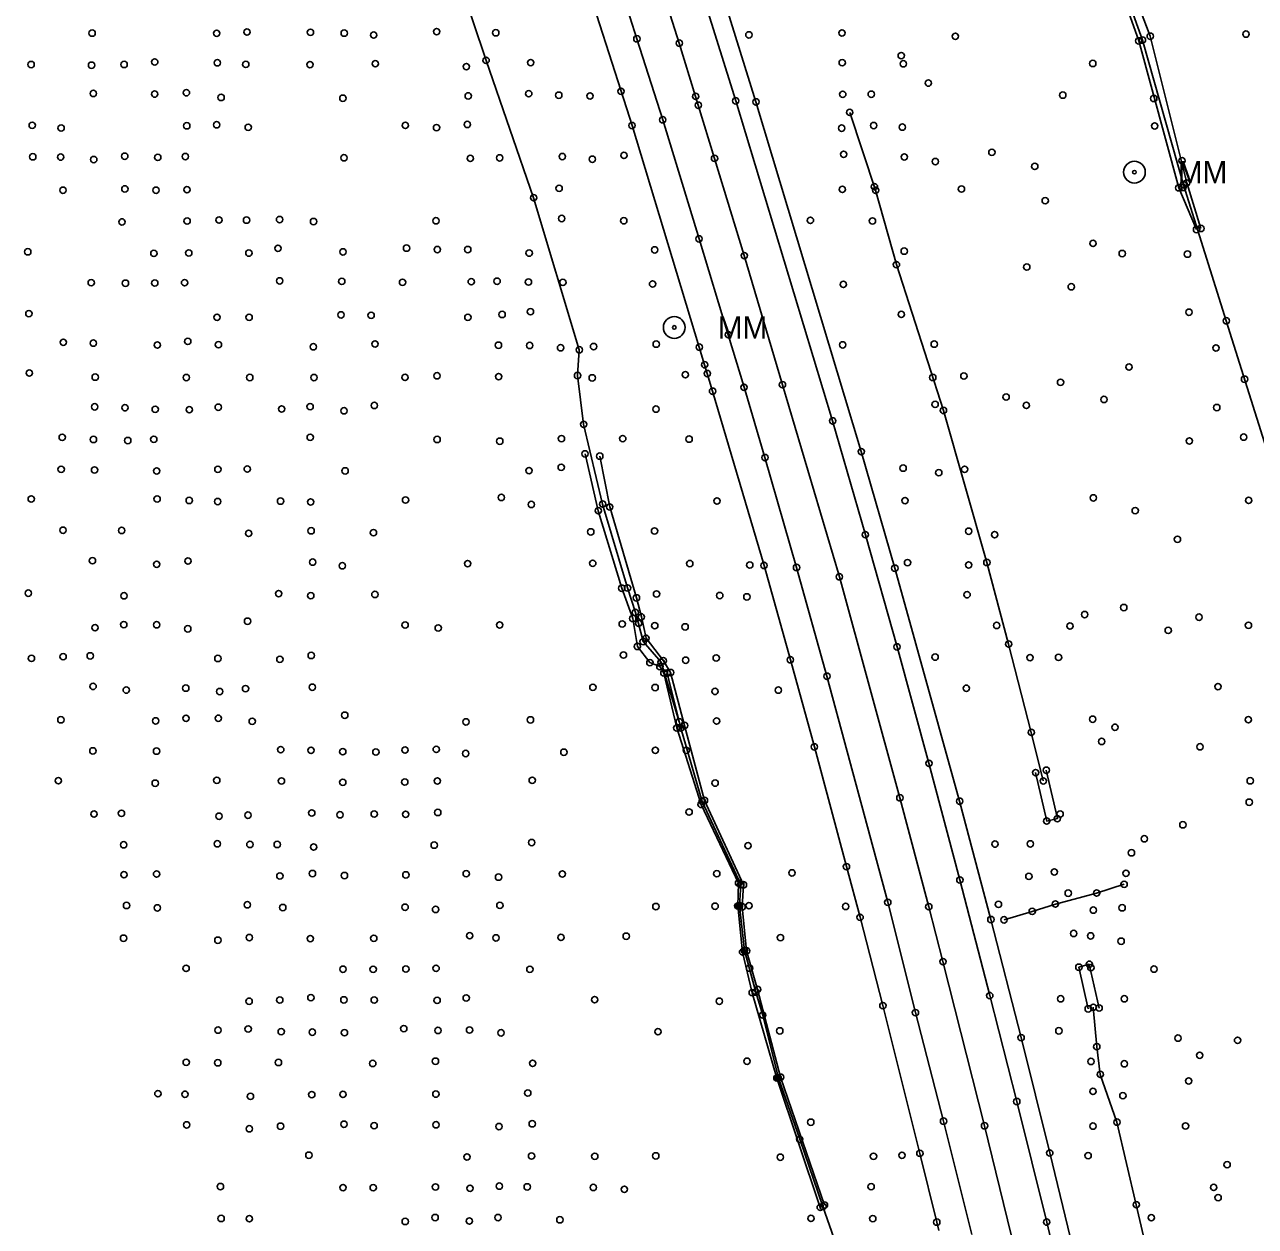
# Model space of a CAD drawing. Extents: x 20503438 to 20508873, y 7964251 to 7984667.
# Drawn here: x 20506193.6 to 20506581.9, y 7974717.9 to 7975096.9 of the extents above; entities that cross this region are included whole.
import ezdxf

# ---------------------------------------------------------------- set-up
doc = ezdxf.new("R2010")
doc.units = 0
for name, color, linetype in [('SurBreakLine', 7, 'Continuous'), ('SurConcreteSlab', 7, 'Continuous'), ('SurDrainageArrowDown', 7, 'Continuous'), ('SurDrainageArrowUp', 7, 'Continuous'), ('SurEdgeRoadPaved', 7, 'Continuous'), ('SurEdgeShoulderPaved', 7, 'Continuous'), ('SurPointsNonDTM', 7, 'Continuous'), ('SurRoadPoints', 7, 'Continuous'), ('SurSurveyPoints', 7, 'Continuous')]:
    doc.layers.add(name, color=color, linetype=linetype)

msp = doc.modelspace()

# ---------------------------------------------------------------- linework, layer by layer
at = {"layer": 'SurBreakLine'}
for points in [[(20506563.33, 7975032.31), (20506557.73, 7975045.49), (20506545.09, 7975091.83), (20506536.07, 7975117.23), (20506528.64, 7975137.21), (20506513.06, 7975181.68), (20506498.04, 7975232.83), (20506490.75, 7975254.66), (20506483.47, 7975281.58), (20506478.73, 7975292.65), (20506472.08, 7975308.47), (20506471.96, 7975323.59)], [(20506564.68, 7975032.65), (20506560.23, 7975047), (20506548.72, 7975093.3), (20506540.37, 7975115.26), (20506533.76, 7975140.2), (20506518.04, 7975183.5), (20506500.13, 7975235.89), (20506493.28, 7975255.12), (20506484.64, 7975281.71), (20506485.6, 7975286.88), (20506482.64, 7975294.9), (20506475.18, 7975312.04), (20506473.09, 7975324.52)], [(20506389.28, 7975125.26), (20506400.17, 7975091.1), (20506405.3, 7975074.33), (20506406.15, 7975071.53), (20506411.27, 7975054.76), (20506420.66, 7975024.09), (20506432.71, 7974983.37), (20506450.65, 7974922.79), (20506469.75, 7974853.08), (20506478.86, 7974818.75), (20506483.33, 7974801.41), (20506496.44, 7974749.65), (20506513.28, 7974680.82)], [(20506370.42, 7974961.57), (20506374.61, 7974943.64), (20506382.01, 7974919.2), (20506385.5, 7974909.64), (20506386.94, 7974900.83), (20506390.87, 7974895.72), (20506394.03, 7974894.48), (20506395.3, 7974892.44), (20506399.35, 7974875.13), (20506407.04, 7974851), (20506418.84, 7974826.2), (20506418.61, 7974818.98), (20506420.12, 7974804.45), (20506423.15, 7974791.61), (20506430.93, 7974764.69), (20506444.62, 7974723.91)], [(20506375.08, 7974960.84), (20506378.21, 7974944.81), (20506386.64, 7974916.14), (20506388.19, 7974910.14), (20506389.67, 7974903.41), (20506395.13, 7974896.31), (20506397.4, 7974892.6), (20506401.84, 7974875.91), (20506408.1, 7974852.25), (20506420.39, 7974825.64), (20506419.97, 7974818.7), (20506421.36, 7974804.8), (20506424.88, 7974792.66), (20506432.12, 7974764.97), (20506445.95, 7974724.65)], [(20506502.61, 7974814.6), (20506511.49, 7974817.27), (20506518.79, 7974819.57), (20506531.8, 7974823.05), (20506540.49, 7974825.8)]]:
    msp.add_lwpolyline(points, dxfattribs=at)
at = {"layer": 'SurConcreteSlab'}
for points in [[(20506512.57, 7974861.04), (20506516.05, 7974845.77), (20506519.41, 7974846.53), (20506515.93, 7974861.8)], [(20506529.15, 7974786.52), (20506526.21, 7974799.66), (20506529.49, 7974800.59), (20506532.6, 7974786.79)]]:
    msp.add_lwpolyline(points, dxfattribs=at)
at = {"layer": 'SurDrainageArrowDown'}
for points in [[(20506657.71, 7974715.84), (20506642.35, 7974760.13), (20506632.42, 7974809.79), (20506615.88, 7974859.7), (20506600.79, 7974909.51), (20506587.18, 7974957.49), (20506572.7, 7975003.54), (20506559.2, 7975046.45), (20506546.26, 7975092.07), (20506538.01, 7975115.31)], [(20506514.97, 7974858.39), (20506511.2, 7974873.72), (20506504.04, 7974901.59), (20506497.18, 7974927.32), (20506483.49, 7974975.27), (20506468.65, 7975021.25), (20506462.1, 7975044.71), (20506453.91, 7975069.27)]]:
    msp.add_lwpolyline(points, dxfattribs=at)
at = {"layer": 'SurDrainageArrowUp'}
for points in [[(20506330.76, 7975111.05), (20506339.21, 7975085.68), (20506354.22, 7975042.36), (20506368.61, 7974994.38), (20506368.05, 7974986.26), (20506369.98, 7974970.9), (20506375.98, 7974945.73), (20506383.84, 7974919.28), (20506386.3, 7974911.54), (20506387.33, 7974908.1), (20506388.76, 7974902.36), (20506394.43, 7974895.84), (20506400.13, 7974877.07), (20506396.37, 7974892.43), (20506400.64, 7974875.1), (20506407.39, 7974851.97), (20506419.55, 7974825.72), (20506419.14, 7974819.06), (20506420.69, 7974804.93), (20506424.29, 7974791.81), (20506426.47, 7974784.56), (20506431.41, 7974764.69), (20506438.13, 7974745.38), (20506445.47, 7974724.2), (20506449.66, 7974712.24)], [(20506530.75, 7974787.02), (20506531.86, 7974774.59), (20506532.96, 7974765.86), (20506538.23, 7974750.79), (20506544.31, 7974724.75), (20506550.52, 7974698.23), (20506555.49, 7974671.16), (20506562.9, 7974645.49), (20506569.02, 7974618.1), (20506580.96, 7974569.62)]]:
    msp.add_lwpolyline(points, dxfattribs=at)
at = {"layer": 'SurEdgeRoadPaved'}
for points in [[(20506532.64, 7974648.96), (20506516.06, 7974719.27), (20506506.62, 7974757.3), (20506498.09, 7974790.71), (20506488.67, 7974827.17), (20506478.91, 7974863.97), (20506468.84, 7974900.69), (20506458.86, 7974936.07), (20506448.53, 7974971.96), (20506417.96, 7975072.9), (20506405.34, 7975113.32), (20506382.6, 7975182.03), (20506369.4, 7975220.83), (20506345.88, 7975288.32), (20506331.62, 7975327.71), (20506320.36, 7975358.51), (20506306.95, 7975393.79), (20506278.91, 7975465.84), (20506257.71, 7975518.12)], [(20506247.96, 7975479.81), (20506260.54, 7975448.2), (20506275.43, 7975410.2), (20506290.26, 7975371.02), (20506301.37, 7975341.22), (20506312.67, 7975310.54), (20506324.74, 7975277.04), (20506349.3, 7975206.77), (20506372.83, 7975136.5), (20506386.78, 7975092.48), (20506394.92, 7975066.92), (20506406.39, 7975029.37), (20506415.61, 7974999.14), (20506420.57, 7974982.55), (20506427.17, 7974960.41), (20506437.15, 7974925.73), (20506446.74, 7974891.45), (20506465.93, 7974820.14), (20506474.65, 7974785.33), (20506483.51, 7974751.12), (20506492.4, 7974715.32)], [(20506482.06, 7974716.57), (20506481.39, 7974719.26), (20506476.04, 7974740.93), (20506464.38, 7974787.55), (20506457.19, 7974815.4), (20506452.9, 7974831.37), (20506442.78, 7974869.15), (20506435.21, 7974896.61), (20506426.88, 7974926.37), (20506410.66, 7974981.33), (20506408.98, 7974986.89), (20506408.14, 7974989.67), (20506406.46, 7974995.22), (20506385.25, 7975065.12), (20506381.79, 7975075.91), (20506371.23, 7975109.03)]]:
    msp.add_lwpolyline(points, dxfattribs=at)
at = {"layer": 'SurEdgeShoulderPaved'}
msp.add_lwpolyline([(20506267.06, 7975511.74), (20506296.53, 7975437.96), (20506310.81, 7975400.98), (20506324.27, 7975365.52), (20506351.09, 7975291.82), (20506363.94, 7975255.58), (20506381.4, 7975204.73), (20506388.98, 7975182.4), (20506412.98, 7975109.14), (20506424.35, 7975072.59), (20506457.56, 7974962.26), (20506468.15, 7974925.5), (20506488.59, 7974852.02), (20506498.44, 7974814.69), (20506507.99, 7974777.45), (20506517.02, 7974741.08), (20506525.96, 7974704.19)], dxfattribs=at)
at = {"layer": 'SurPointsNonDTM'}
msp.add_circle((20506522.84, 7974823.01), 1, dxfattribs=at)
at = {"layer": 'SurRoadPoints'}
for centre, radius in [((20506543.73, 7975050.41), 3.43), ((20506543.73, 7975050.41), 0.571), ((20506398.58, 7975001.43), 3.43), ((20506398.58, 7975001.43), 0.571)]:
    msp.add_circle(centre, radius, dxfattribs=at)
at = {"layer": 'SurSurveyPoints'}
for centre in [(20506214.93, 7975094.27), (20506254.24, 7975094.21), (20506263.79, 7975094.6), (20506283.82, 7975094.54), (20506294.46, 7975094.26), (20506303.77, 7975093.65), (20506323.61, 7975094.74), (20506342.27, 7975094.38), (20506422.12, 7975093.72), (20506451.46, 7975094.32), (20506548.72, 7975093.3), (20506578.9, 7975093.96), (20506386.78, 7975092.48), (20506400.17, 7975091.1), (20506487.25, 7975093.26), (20506545.09, 7975091.83), (20506546.26, 7975092.07), (20506339.21, 7975085.68), (20506470.17, 7975087.17), (20506195.69, 7975084.36), (20506214.76, 7975084.14), (20506225.04, 7975084.38), (20506234.69, 7975085.18), (20506254.44, 7975084.91), (20506263.41, 7975084.41), (20506283.66, 7975084.32), (20506304.27, 7975084.63), (20506333, 7975083.71), (20506353.29, 7975084.95), (20506451.54, 7975084.93), (20506470.82, 7975084.59), (20506530.6, 7975084.7), (20506478.74, 7975078.51), (20506215.32, 7975075.23), (20506234.66, 7975075.04), (20506244.68, 7975075.46), (20506255.62, 7975073.98), (20506333.56, 7975074.46), (20506352.67, 7975075.16), (20506362.15, 7975074.69), (20506372, 7975074.44), (20506381.79, 7975075.91), (20506405.3, 7975074.33), (20506451.72, 7975074.98), (20506460.71, 7975075), (20506521.14, 7975074.72), (20506294.03, 7975073.73), (20506406.15, 7975071.53), (20506417.96, 7975072.9), (20506424.35, 7975072.59), (20506549.84, 7975073.66), (20506394.92, 7975066.92), (20506453.91, 7975069.27), (20506196.04, 7975065.2), (20506205.16, 7975064.33), (20506244.81, 7975065.03), (20506254.22, 7975065.36), (20506264.17, 7975064.57), (20506313.76, 7975065.17), (20506323.57, 7975064.45), (20506333.29, 7975065.47), (20506385.25, 7975065.12), (20506451.36, 7975064.29), (20506461.48, 7975065.11), (20506470.53, 7975064.62), (20506550.13, 7975064.98), (20506196.22, 7975055.26), (20506205.03, 7975055.17), (20506225.23, 7975055.44), (20506235.65, 7975055.07), (20506244.36, 7975055.35), (20506294.37, 7975054.95), (20506334.22, 7975054.77), (20506343.48, 7975054.93), (20506363.25, 7975055.33), (20506372.74, 7975054.51), (20506382.7, 7975055.7), (20506411.27, 7975054.76), (20506451.99, 7975056.06), (20506471.14, 7975055.21), (20506498.75, 7975056.68), (20506215.45, 7975054.39), (20506480.95, 7975053.76), (20506512.29, 7975052.25), (20506558.74, 7975054.02), (20506560.23, 7975047), (20506205.74, 7975044.72), (20506225.26, 7975045.13), (20506235.09, 7975044.72), (20506244.86, 7975044.88), (20506362.25, 7975045.33), (20506451.6, 7975044.98), (20506461.71, 7975045.83), (20506462.1, 7975044.71), (20506489.16, 7975045.09), (20506557.73, 7975045.49), (20506559.03, 7975045.59), (20506559.2, 7975046.45), (20506354.22, 7975042.36), (20506515.58, 7975041.4), (20506254.98, 7975035.31), (20506263.65, 7975035.29), (20506274.07, 7975035.48), (20506323.4, 7975035.08), (20506363.07, 7975035.8), (20506382.66, 7975035.09), (20506441.52, 7975035.22), (20506224.35, 7975034.72), (20506244.91, 7975035), (20506284.77, 7975034.85), (20506461.1, 7975035.03), (20506563.33, 7975032.31), (20506564.68, 7975032.65), (20506406.39, 7975029.37), (20506530.67, 7975027.95), (20506194.64, 7975025.3), (20506234.42, 7975024.81), (20506245.44, 7975024.93), (20506264.38, 7975024.89), (20506273.57, 7975026.41), (20506294.07, 7975025.28), (20506314.12, 7975026.45), (20506323.84, 7975026), (20506333.43, 7975026.01), (20506352.8, 7975024.89), (20506392.4, 7975025.91), (20506420.66, 7975024.09), (20506471.1, 7975025.51), (20506539.88, 7975024.75), (20506560.45, 7975024.57), (20506468.65, 7975021.25), (20506509.78, 7975020.48), (20506274.11, 7975016.13), (20506293.7, 7975015.96), (20506312.85, 7975015.68), (20506334.53, 7975015.87), (20506342.68, 7975016.02), (20506352.58, 7975015.76), (20506363.44, 7975015.65), (20506214.64, 7975015.55), (20506225.45, 7975015.4), (20506234.7, 7975015.44), (20506244.1, 7975015.55), (20506391.73, 7975015.15), (20506451.92, 7975015.03), (20506523.8, 7975014.27), (20506194.99, 7975005.8), (20506254.35, 7975004.64), (20506264.46, 7975004.64), (20506293.45, 7975005.41), (20506302.95, 7975005.26), (20506333.46, 7975004.64), (20506344.28, 7975005.53), (20506353.2, 7975006.41), (20506470.19, 7975005.55), (20506560.94, 7975006.25), (20506572.7, 7975003.54), (20506205.84, 7974996.75), (20506215.32, 7974996.49), (20506245.12, 7974997.04), (20506415.61, 7974999.14), (20506235.52, 7974995.88), (20506254.78, 7974995.99), (20506284.74, 7974995.34), (20506304.17, 7974996.22), (20506343.12, 7974995.83), (20506352.97, 7974995.75), (20506362.71, 7974995.03), (20506368.61, 7974994.38), (20506373.12, 7974995.41), (20506392.88, 7974996.18), (20506406.46, 7974995.22), (20506451.7, 7974995.94), (20506480.58, 7974996.18), (20506569.45, 7974994.96), (20506408.14, 7974989.67), (20506542.03, 7974988.95), (20506195.12, 7974987.05), (20506215.9, 7974985.76), (20506244.64, 7974985.63), (20506264.67, 7974985.65), (20506284.91, 7974985.63), (20506313.65, 7974985.68), (20506323.73, 7974986.18), (20506343.17, 7974985.92), (20506368.05, 7974986.26), (20506372.69, 7974985.54), (20506402.07, 7974986.54), (20506408.98, 7974986.89), (20506480.12, 7974985.67), (20506489.92, 7974986.12), (20506578.46, 7974985.12), (20506410.66, 7974981.33), (20506420.57, 7974982.55), (20506432.71, 7974983.37), (20506520.41, 7974984.15), (20506303.96, 7974976.84), (20506480.87, 7974977.18), (20506503.25, 7974979.49), (20506509.65, 7974976.86), (20506534.13, 7974978.72), (20506215.76, 7974976.4), (20506225.3, 7974976.11), (20506234.84, 7974975.63), (20506245.58, 7974975.49), (20506254.72, 7974976.28), (20506274.72, 7974975.72), (20506283.71, 7974976.47), (20506294.39, 7974975.14), (20506392.8, 7974975.68), (20506483.49, 7974975.27), (20506569.71, 7974976.17), (20506369.98, 7974970.9), (20506448.53, 7974971.96), (20506205.49, 7974966.78), (20506215.35, 7974966.1), (20506226.19, 7974965.77), (20506234.4, 7974966.17), (20506283.72, 7974966.79), (20506323.77, 7974966.1), (20506343.54, 7974965.55), (20506362.99, 7974966.36), (20506382.32, 7974966.36), (20506403.25, 7974966.22), (20506561.05, 7974965.63), (20506578.19, 7974966.85), (20506370.42, 7974961.57), (20506457.56, 7974962.26), (20506375.08, 7974960.84), (20506427.17, 7974960.41), (20506205.17, 7974956.69), (20506215.7, 7974956.49), (20506235.32, 7974956.18), (20506254.61, 7974956.7), (20506263.87, 7974956.79), (20506294.74, 7974956.19), (20506352.75, 7974956.28), (20506362.9, 7974957.34), (20506470.76, 7974957.06), (20506482.02, 7974955.63), (20506490.15, 7974956.69), (20506195.73, 7974947.34), (20506235.44, 7974947.35), (20506245.56, 7974946.88), (20506254.54, 7974946.53), (20506274.37, 7974946.67), (20506283.87, 7974946.4), (20506313.8, 7974947), (20506344.03, 7974947.82), (20506412.04, 7974946.7), (20506471.37, 7974946.81), (20506530.78, 7974947.69), (20506579.76, 7974946.89), (20506353.47, 7974945.6), (20506374.61, 7974943.64), (20506375.98, 7974945.73), (20506378.21, 7974944.81), (20506543.98, 7974943.66), (20506205.75, 7974937.49), (20506224.25, 7974937.4), (20506264.31, 7974936.49), (20506284.02, 7974937.31), (20506303.69, 7974936.71), (20506372.23, 7974936.97), (20506392.35, 7974937.24), (20506458.86, 7974936.07), (20506491.46, 7974937.18), (20506499.63, 7974936.08), (20506557.31, 7974934.61), (20506215.05, 7974927.86), (20506235.32, 7974926.74), (20506245.17, 7974927.76), (20506284.51, 7974927.42), (20506333.38, 7974926.94), (20506372.86, 7974927.06), (20506403.47, 7974926.96), (20506422.4, 7974926.49), (20506426.88, 7974926.37), (20506472.15, 7974927.26), (20506491.44, 7974926.52), (20506497.18, 7974927.32), (20506293.87, 7974926.27), (20506437.15, 7974925.73), (20506450.65, 7974922.79), (20506468.15, 7974925.5), (20506382.01, 7974919.2), (20506383.84, 7974919.28), (20506194.79, 7974917.63), (20506225, 7974916.79), (20506273.77, 7974917.49), (20506283.91, 7974916.82), (20506304.14, 7974917.23), (20506386.64, 7974916.14), (20506392.98, 7974917.39), (20506412.92, 7974916.89), (20506421.47, 7974916.47), (20506490.94, 7974917.13), (20506386.3, 7974911.54), (20506528.01, 7974910.89), (20506540.38, 7974913.1), (20506224.92, 7974907.71), (20506235.29, 7974907.66), (20506263.97, 7974908.78), (20506313.68, 7974907.57), (20506343.48, 7974907.61), (20506382.15, 7974907.92), (20506385.5, 7974909.64), (20506387.33, 7974908.1), (20506388.19, 7974910.14), (20506392.42, 7974907.37), (20506401.99, 7974906.99), (20506500.25, 7974907.45), (20506523.39, 7974907.27), (20506564.1, 7974910.06), (20506579.71, 7974907.49), (20506215.86, 7974906.73), (20506245.12, 7974906.38), (20506324.1, 7974906.66), (20506389.67, 7974903.41), (20506554.39, 7974905.89), (20506386.94, 7974900.83), (20506388.76, 7974902.36), (20506468.84, 7974900.69), (20506504.04, 7974901.59), (20506195.8, 7974897.07), (20506205.8, 7974897.59), (20506214.33, 7974897.85), (20506254.61, 7974897.04), (20506274.16, 7974896.77), (20506284.05, 7974897.99), (20506382.54, 7974898.12), (20506390.87, 7974895.72), (20506394.43, 7974895.84), (20506395.13, 7974896.31), (20506402.19, 7974896.49), (20506411.81, 7974897.2), (20506435.21, 7974896.61), (20506480.87, 7974897.47), (20506510.8, 7974897.29), (20506519.78, 7974897.37), (20506394.03, 7974894.48), (20506395.3, 7974892.44), (20506396.37, 7974892.43), (20506397.4, 7974892.6), (20506446.74, 7974891.45), (20506215.24, 7974888.22), (20506244.48, 7974887.68), (20506284.38, 7974887.97), (20506372.9, 7974887.95), (20506392.54, 7974887.87), (20506490.72, 7974887.64), (20506570.08, 7974888.15), (20506225.7, 7974887.06), (20506255.19, 7974886.6), (20506263.33, 7974887.52), (20506411.43, 7974886.64), (20506431.42, 7974887.05), (20506205.08, 7974877.7), (20506234.96, 7974877.35), (20506244.55, 7974878.16), (20506254.73, 7974878.18), (20506265.43, 7974877.22), (20506294.63, 7974879.13), (20506332.85, 7974877.04), (20506353.2, 7974877.67), (20506400.13, 7974877.07), (20506401.84, 7974875.91), (20506411.92, 7974877.3), (20506530.56, 7974877.88), (20506579.67, 7974877.73), (20506399.35, 7974875.13), (20506400.64, 7974875.1), (20506511.2, 7974873.72), (20506537.6, 7974875.34), (20506274.44, 7974868.27), (20506313.65, 7974868.15), (20506323.49, 7974868.36), (20506442.78, 7974869.15), (20506533.38, 7974870.86), (20506564.42, 7974869.18), (20506215.17, 7974867.88), (20506235.25, 7974867.81), (20506283.99, 7974868.06), (20506294, 7974867.62), (20506304.45, 7974867.52), (20506332.78, 7974867.06), (20506363.74, 7974867.46), (20506392.62, 7974868.07), (20506402.37, 7974868.08), (20506478.91, 7974863.97), (20506512.57, 7974861.04), (20506515.93, 7974861.8), (20506204.3, 7974858.48), (20506234.84, 7974857.69), (20506254.27, 7974858.61), (20506274.66, 7974858.39), (20506294.02, 7974857.99), (20506313.56, 7974858.05), (20506323.85, 7974858.41), (20506353.77, 7974858.61), (20506411.47, 7974857.73), (20506514.97, 7974858.39), (20506580.25, 7974858.45), (20506469.75, 7974853.08), (20506407.04, 7974851), (20506407.39, 7974851.97), (20506408.1, 7974852.25), (20506488.59, 7974852.02), (20506579.93, 7974851.7), (20506215.54, 7974847.96), (20506224.19, 7974848.19), (20506254.97, 7974847.28), (20506264.1, 7974847.61), (20506284.22, 7974848.31), (20506293.12, 7974847.73), (20506303.92, 7974847.97), (20506313.82, 7974847.88), (20506323.98, 7974848.47), (20506403.25, 7974848.59), (20506516.05, 7974845.77), (20506519.41, 7974846.53), (20506520.29, 7974847.96), (20506559, 7974844.57), (20506224.9, 7974838.27), (20506254.43, 7974838.59), (20506264.71, 7974838.38), (20506273.31, 7974838.38), (20506284.82, 7974837.55), (20506322.84, 7974838.17), (20506353.6, 7974838.98), (20506421.84, 7974837.98), (20506499.73, 7974838.49), (20506510.91, 7974838.56), (20506546.83, 7974840.15), (20506542.79, 7974835.74), (20506435.69, 7974829.4), (20506452.9, 7974831.37), (20506518.45, 7974829.69), (20506541.05, 7974829.29), (20506224.98, 7974828.83), (20506235.27, 7974829.05), (20506274.15, 7974828.43), (20506284.44, 7974829.2), (20506294.54, 7974828.58), (20506313.9, 7974828.77), (20506332.93, 7974829.15), (20506343.14, 7974828.06), (20506363.28, 7974829.06), (20506411.99, 7974829.14), (20506418.84, 7974826.2), (20506419.55, 7974825.72), (20506420.39, 7974825.64), (20506488.67, 7974827.17), (20506510.43, 7974828.3), (20506540.49, 7974825.8), (20506531.8, 7974823.05), (20506225.8, 7974819.14), (20506235.52, 7974818.37), (20506263.92, 7974819.34), (20506275.08, 7974818.48), (20506313.66, 7974818.58), (20506323.28, 7974817.88), (20506343.56, 7974819.17), (20506392.78, 7974818.8), (20506411.45, 7974818.89), (20506418.61, 7974818.98), (20506419.14, 7974819.06), (20506419.97, 7974818.7), (20506422.14, 7974819.06), (20506452.63, 7974818.81), (20506465.93, 7974820.14), (20506478.86, 7974818.75), (20506500.83, 7974819.47), (20506518.79, 7974819.57), (20506530.75, 7974817.66), (20506539.86, 7974818.4), (20506457.19, 7974815.4), (20506498.44, 7974814.69), (20506502.61, 7974814.6), (20506511.49, 7974817.27), (20506524.57, 7974810.3), (20506224.84, 7974808.8), (20506254.61, 7974808.17), (20506264.53, 7974809.02), (20506283.76, 7974808.68), (20506303.79, 7974808.77), (20506334.04, 7974809.59), (20506342.33, 7974808.91), (20506362.82, 7974809.07), (20506383.41, 7974809.44), (20506432.07, 7974808.98), (20506529.91, 7974809.53), (20506539.54, 7974807.86), (20506420.12, 7974804.45), (20506420.69, 7974804.93), (20506421.36, 7974804.8), (20506244.58, 7974799.29), (20506294.05, 7974799.03), (20506303.59, 7974799.01), (20506313.91, 7974799.09), (20506323.44, 7974799.31), (20506353.02, 7974798.99), (20506422.31, 7974799.37), (20506483.33, 7974801.41), (20506526.21, 7974799.66), (20506529.49, 7974800.59), (20506529.99, 7974799.51), (20506549.9, 7974799.05), (20506423.15, 7974791.61), (20506424.29, 7974791.81), (20506424.88, 7974792.66), (20506498.09, 7974790.71), (20506264.46, 7974788.92), (20506274.14, 7974789.3), (20506283.93, 7974790.05), (20506294.34, 7974789.35), (20506303.92, 7974789.31), (20506323.76, 7974789.2), (20506332.93, 7974789.96), (20506373.46, 7974789.42), (20506412.8, 7974788.94), (20506464.38, 7974787.55), (20506520.48, 7974789.69), (20506530.75, 7974787.02), (20506532.6, 7974786.79), (20506540.53, 7974789.69), (20506426.47, 7974784.56), (20506474.65, 7974785.33), (20506529.15, 7974786.52), (20506254.65, 7974779.82), (20506264.16, 7974780.19), (20506274.58, 7974779.33), (20506284.38, 7974779.17), (20506294.54, 7974779), (20506313.26, 7974780.29), (20506324.02, 7974779.7), (20506333.98, 7974779.85), (20506343.93, 7974778.96), (20506393.43, 7974779.32), (20506431.86, 7974779.57), (20506519.89, 7974779.59), (20506507.99, 7974777.45), (20506557.46, 7974777.29), (20506576.27, 7974776.6), (20506531.86, 7974774.59), (20506564.33, 7974771.87), (20506244.62, 7974769.67), (20506254.58, 7974769.52), (20506273.71, 7974769.62), (20506303.46, 7974769.29), (20506323.24, 7974770.01), (20506353.9, 7974769.34), (20506421.53, 7974770), (20506530.02, 7974769.93), (20506540.54, 7974769.2), (20506430.93, 7974764.69), (20506431.41, 7974764.69), (20506432.12, 7974764.97), (20506532.96, 7974765.86), (20506560.85, 7974763.78), (20506235.69, 7974759.75), (20506244.21, 7974759.59), (20506284.22, 7974759.46), (20506294.06, 7974759.56), (20506323.37, 7974759.64), (20506352.37, 7974759.96), (20506530.65, 7974760.5), (20506264.88, 7974758.92), (20506506.62, 7974757.3), (20506540.09, 7974759.14), (20506244.74, 7974749.94), (20506264.52, 7974748.69), (20506274.38, 7974749.51), (20506294.38, 7974750.14), (20506303.89, 7974749.66), (20506323.43, 7974749.96), (20506343.27, 7974749.41), (20506353.77, 7974750.27), (20506441.64, 7974750.77), (20506483.51, 7974751.12), (20506496.44, 7974749.65), (20506530.66, 7974749.53), (20506538.23, 7974750.79), (20506559.85, 7974749.59), (20506438.13, 7974745.38), (20506283.31, 7974740.37), (20506353.54, 7974740.1), (20506373.5, 7974740.03), (20506392.75, 7974740.16), (20506461.42, 7974740.02), (20506470.4, 7974740.34), (20506476.04, 7974740.93), (20506517.02, 7974741.08), (20506529.12, 7974740.24), (20506333.17, 7974739.82), (20506432.02, 7974739.73), (20506572.97, 7974737.36), (20506255.41, 7974730.47), (20506294.09, 7974730.14), (20506303.61, 7974730.12), (20506323.25, 7974730.36), (20506334.14, 7974729.92), (20506343.37, 7974730.61), (20506352.18, 7974730.38), (20506373.02, 7974730.18), (20506382.84, 7974729.62), (20506460.68, 7974730.42), (20506568.75, 7974730.22), (20506445.95, 7974724.65), (20506544.31, 7974724.75), (20506570.14, 7974726.98), (20506323.13, 7974720.71), (20506342.98, 7974720.7), (20506444.62, 7974723.91), (20506445.47, 7974724.2), (20506549.05, 7974720.64), (20506255.64, 7974720.41), (20506264.54, 7974720.33), (20506313.69, 7974719.47), (20506333.94, 7974719.61), (20506362.48, 7974720), (20506441.7, 7974720.45), (20506461.2, 7974720.35), (20506481.39, 7974719.26), (20506516.06, 7974719.27)]:
    msp.add_circle(centre, 1, dxfattribs=at)

# ---------------------------------------------------------------- texts
at = {"layer": 'SurRoadPoints'}
for p in [(20506557.44, 7975046.92), (20506412.29, 7974997.94)]:
    msp.add_text('MM', height=6.995, rotation=360, dxfattribs=at).set_placement(p)

doc.saveas('drawing.dxf')
